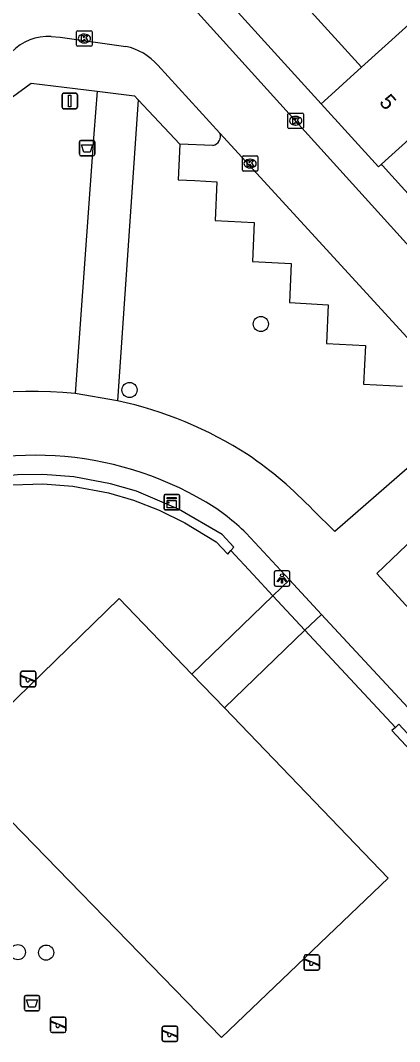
# Model space of a CAD drawing. Extents: x 158352 to 159489, y 383828 to 384597.
# Drawn here: x 158988.7 to 159013.2, y 384122.9 to 384188.9 of the extents above; entities that cross this region are included whole.
import ezdxf

# ---------------------------------------------------------------- set-up
doc = ezdxf.new("R2010")
doc.units = 0
for name, color, linetype in [('IMGEO_Afvalbak', 7, 'Continuous'), ('IMGEO_Boom', 7, 'Continuous'), ('IMGEO_Groenvoorziening', 7, 'Continuous'), ('IMGEO_Haag', 7, 'Continuous'), ('IMGEO_Hek', 7, 'Continuous'), ('IMGEO_Kast', 7, 'Continuous'), ('IMGEO_Kolk', 7, 'Continuous'), ('IMGEO_Lichtpunt', 7, 'Continuous'), ('IMGEO_Pand', 7, 'Continuous'), ('IMGEO_Pand_nummerreeks', 7, 'Continuous'), ('IMGEO_Parkeervlak_open', 7, 'Continuous'), ('IMGEO_Rijbaan_lokaal_open', 7, 'Continuous'), ('IMGEO_Speelvoorziening', 7, 'Continuous'), ('IMGEO_Verkeersbordpaal', 7, 'Continuous'), ('IMGEO_Voetpad_gesloten', 7, 'Continuous'), ('IMGEO_Voetpad_halfverhard', 7, 'Continuous'), ('IMGEO_Voetpad_open', 7, 'Continuous')]:
    doc.layers.add(name, color=color, linetype=linetype)

msp = doc.modelspace()

# ---------------------------------------------------------------- linework, layer by layer
at = {"layer": 'IMGEO_Afvalbak'}
for p, q in [((158992.544, 384180.206), (158992.544, 384181.006)), ((158992.544, 384181.006), (158992.544, 384180.206)), ((158992.644, 384181.106), (158993.434, 384181.106)), ((158993.434, 384181.106), (158992.644, 384181.106)), ((158993.534, 384181.006), (158993.534, 384180.206)), ((158993.534, 384180.206), (158993.534, 384181.006)), ((158993.434, 384180.106), (158992.644, 384180.106)), ((158992.644, 384180.106), (158993.434, 384180.106)), ((158988.985, 384124.972), (158988.985, 384125.772)), ((158988.985, 384125.772), (158988.985, 384124.972)), ((158989.085, 384125.872), (158989.875, 384125.872)), ((158989.875, 384125.872), (158989.085, 384125.872)), ((158989.975, 384125.772), (158989.975, 384124.972)), ((158989.975, 384124.972), (158989.975, 384125.772)), ((158989.875, 384124.872), (158989.085, 384124.872)), ((158989.085, 384124.872), (158989.875, 384124.872))]:
    msp.add_line(p, q, dxfattribs=at)
for points in [[(158992.687, 384180.82), (158993.391, 384180.82), (158993.242, 384180.35), (158992.836, 384180.35), (158992.687, 384180.82)], [(158989.128, 384125.586), (158989.832, 384125.586), (158989.683, 384125.116), (158989.277, 384125.116), (158989.128, 384125.586)]]:
    msp.add_lwpolyline(points, dxfattribs=at)
for centre, start, end in [((158992.644, 384181.006), 90, 180), ((158992.644, 384181.006), 90, 180), ((158993.434, 384181.006), 0, 90), ((158993.434, 384181.006), 360, 90), ((158992.644, 384180.206), 180, 270), ((158992.644, 384180.206), 180, 270), ((158993.434, 384180.206), 270, 0), ((158993.434, 384180.206), 270, 0), ((158989.085, 384125.772), 90, 180), ((158989.085, 384125.772), 90, 180), ((158989.875, 384125.772), 0, 90), ((158989.875, 384125.772), 360, 90), ((158989.085, 384124.972), 180, 270), ((158989.085, 384124.972), 180, 270), ((158989.875, 384124.972), 270, 0), ((158989.875, 384124.972), 270, 0)]:
    msp.add_arc(centre, 0.1, start, end, dxfattribs=at)
at = {"layer": 'IMGEO_Boom'}
for centre in [(159004.275, 384169.244), (158995.785, 384164.981), (158988.568, 384128.658), (158990.392, 384128.632)]:
    msp.add_circle(centre, 0.489, dxfattribs=at)
at = {"layer": 'IMGEO_Groenvoorziening'}
for points in [[(159002.332, 384154.605), (159003.772, 384153.059), (159005.049, 384151.687)], [(159001.916, 384144.444), (159012.515, 384133.449), (159001.731, 384123.15), (158984.318, 384141.018), (158995.11, 384151.505), (158999.809, 384146.63)]]:
    msp.add_lwpolyline(points, dxfattribs=at)
at = {"layer": 'IMGEO_Haag'}
for points in [[(159002.332, 384154.605), (159002.532, 384154.83), (159001.772, 384155.645), (158998.949, 384157.292), (158996.238, 384158.434), (158994.559, 384158.923), (158992.189, 384159.361), (158990.191, 384159.519), (158988.537, 384159.494), (158986.448, 384159.282), (158984.699, 384158.935), (158983.113, 384158.485), (158981.477, 384157.87), (158979.332, 384156.851), (158977.224, 384155.691), (158974.883, 384154.22), (158973.948, 384153.555), (158971.659, 384151.79), (158971.895, 384151.595)], [(158971.895, 384151.595), (158972.13, 384151.4), (158974.29, 384153.062), (158975.217, 384153.721), (158977.527, 384155.173), (158979.605, 384156.316), (158981.713, 384157.318), (158984.005, 384158.133), (158985.651, 384158.534), (158987.576, 384158.822), (158990.173, 384158.919), (158992.115, 384158.765), (158994.416, 384158.34), (158996.043, 384157.866), (158997.694, 384157.222), (158999.36, 384156.394), (159001.39, 384155.176), (159002.132, 384154.379), (159002.332, 384154.605)], [(159013.192, 384143.387), (159012.971, 384143.183), (159012.752, 384142.979), (159016.029, 384139.446), (159016.255, 384139.658), (159016.469, 384139.854), (159013.192, 384143.387)]]:
    msp.add_lwpolyline(points, dxfattribs=at)
at = {"layer": 'IMGEO_Hek'}
for points in [[(159002.332, 384154.605), (159003.772, 384153.059)], [(159003.772, 384153.059), (159005.049, 384151.687)], [(159005.049, 384151.687), (159007.128, 384149.455)], [(159007.128, 384149.455), (159012.971, 384143.183)]]:
    msp.add_lwpolyline(points, dxfattribs=at)
at = {"layer": 'IMGEO_Kast'}
for p, q in [((158998.014, 384157.31), (158998.014, 384158.151)), ((158998.014, 384158.151), (158998.014, 384157.31)), ((158998.089, 384158.235), (158998.93, 384158.235)), ((158998.93, 384158.235), (158998.089, 384158.235)), ((158999.014, 384158.16), (158999.014, 384157.319)), ((158999.014, 384157.319), (158999.014, 384158.16)), ((158998.939, 384157.235), (158998.098, 384157.235)), ((158998.098, 384157.235), (158998.939, 384157.235))]:
    msp.add_line(p, q, dxfattribs=at)
for points in [[(158998.209, 384158.025), (158998.809, 384158.025), (158998.809, 384157.94), (158998.209, 384157.94), (158998.209, 384158.025)], [(158998.209, 384157.85), (158998.809, 384157.85), (158998.809, 384157.361), (158998.209, 384157.361), (158998.209, 384157.85)]]:
    msp.add_lwpolyline(points, dxfattribs=at)
msp.add_circle((158998.293, 384157.699), 0.0377, dxfattribs=at)
for centre, start, end in [((158998.092, 384158.157), 92.4484, 184.28452), ((158998.092, 384158.157), 92.4484, 184.28452), ((158998.936, 384158.157), 2.4484, 94.28452), ((158998.936, 384158.157), 2.4484, 94.28452), ((158998.092, 384157.313), 182.4484, 274.28452), ((158998.092, 384157.313), 182.4484, 274.28452), ((158998.936, 384157.313), 272.4484, 4.28452), ((158998.936, 384157.313), 272.4484, 4.28452)]:
    msp.add_arc(centre, 0.0779, start, end, dxfattribs=at)
at = {"layer": 'IMGEO_Kolk'}
for p, q in [((158992.363, 384187.262), (158992.363, 384188.114)), ((158992.438, 384188.188), (158993.29, 384188.188)), ((158993.364, 384188.114), (158993.364, 384187.262)), ((158992.851, 384187.968), (158992.876, 384187.968)), ((158993.29, 384187.188), (158992.438, 384187.188)), ((158992.874, 384187.408), (158992.849, 384187.408)), ((159006.102, 384182.874), (159006.954, 384182.874)), ((159006.027, 384181.948), (159006.027, 384182.8)), ((159006.515, 384182.654), (159006.54, 384182.654)), ((159007.028, 384182.8), (159007.028, 384181.948)), ((159006.954, 384181.874), (159006.102, 384181.874)), ((159006.538, 384182.094), (159006.513, 384182.094)), ((159003.079, 384179.183), (159003.079, 384180.035)), ((159003.154, 384180.109), (159004.006, 384180.109)), ((159003.567, 384179.889), (159003.592, 384179.889)), ((159004.08, 384180.035), (159004.08, 384179.183)), ((159004.006, 384179.109), (159003.154, 384179.109)), ((159003.59, 384179.329), (159003.565, 384179.329))]:
    msp.add_line(p, q, dxfattribs=at)
for points in [[(158992.363, 384187.262), (158992.363, 384188.114)], [(158992.438, 384188.188), (158993.29, 384188.188)], [(158993.364, 384188.114), (158993.364, 384187.262)], [(158992.684, 384187.888), (158992.807, 384187.888), (158992.807, 384187.737), (158992.937, 384187.888), (158993.101, 384187.888), (158992.955, 384187.737), (158993.108, 384187.488), (158992.956, 384187.488), (158992.871, 384187.652), (158992.807, 384187.585), (158992.807, 384187.488), (158992.684, 384187.488), (158992.684, 384187.888)], [(158993.29, 384187.188), (158992.438, 384187.188)], [(159006.102, 384182.874), (159006.954, 384182.874)], [(159006.027, 384181.948), (159006.027, 384182.8)], [(159006.348, 384182.574), (159006.471, 384182.574), (159006.471, 384182.423), (159006.601, 384182.574), (159006.765, 384182.574), (159006.619, 384182.423), (159006.772, 384182.174), (159006.62, 384182.174), (159006.535, 384182.338), (159006.471, 384182.271), (159006.471, 384182.174), (159006.348, 384182.174), (159006.348, 384182.574)], [(159007.028, 384182.8), (159007.028, 384181.948)], [(159006.954, 384181.874), (159006.102, 384181.874)], [(159003.079, 384179.183), (159003.079, 384180.035)], [(159003.154, 384180.109), (159004.006, 384180.109)], [(159003.4, 384179.809), (159003.523, 384179.809), (159003.523, 384179.658), (159003.653, 384179.809), (159003.817, 384179.809), (159003.671, 384179.658), (159003.824, 384179.409), (159003.672, 384179.409), (159003.587, 384179.573), (159003.523, 384179.506), (159003.523, 384179.409), (159003.4, 384179.409), (159003.4, 384179.809)], [(159004.08, 384180.035), (159004.08, 384179.183)], [(159004.006, 384179.109), (159003.154, 384179.109)]]:
    msp.add_lwpolyline(points, dxfattribs=at)
for centre, start, end in [((158992.44, 384188.112), 91.55205, 178.44795), ((158992.44, 384188.112), 91.55205, 178.44795), ((158993.288, 384188.112), 1.55205, 88.44795), ((158993.288, 384188.112), 1.55205, 88.44795), ((158992.44, 384187.264), 181.55205, 268.44795), ((158992.44, 384187.264), 181.55205, 268.44795), ((158993.288, 384187.264), 271.55205, 358.44795), ((158993.288, 384187.264), 271.55205, 358.44795), ((159006.104, 384182.798), 91.55205, 178.44795), ((159006.104, 384182.798), 91.55205, 178.44795), ((159006.952, 384182.798), 1.55205, 88.44795), ((159006.952, 384182.798), 1.55205, 88.44795), ((159006.104, 384181.95), 181.55205, 268.44795), ((159006.104, 384181.95), 181.55205, 268.44795), ((159006.952, 384181.95), 271.55205, 358.44795), ((159006.952, 384181.95), 271.55205, 358.44795), ((159003.156, 384180.033), 91.55205, 178.44795), ((159003.156, 384180.033), 91.55205, 178.44795), ((159004.004, 384180.033), 1.55205, 88.44795), ((159004.004, 384180.033), 1.55205, 88.44795), ((159003.156, 384179.185), 181.55205, 268.44795), ((159003.156, 384179.185), 181.55205, 268.44795), ((159004.004, 384179.185), 271.55205, 358.44795), ((159004.004, 384179.185), 271.55205, 358.44795)]:
    msp.add_arc(centre, 0.0765, start, end, dxfattribs=at)
for centre, major_axis, ratio, start_param, end_param in [((158992.85, 384187.688), (-0.387, 0.002), 0.722429, 4.712389, 7.853982), ((158992.875, 384187.688), (-0.39, 0.002), 0.717154, 1.570796, 4.712389), ((159006.514, 384182.374), (-0.387, 0.002), 0.722429, 4.712389, 7.853982), ((159006.539, 384182.374), (-0.39, 0.002), 0.717154, 1.570796, 4.712389), ((159003.566, 384179.609), (-0.387, 0.002), 0.722429, 4.712389, 7.853982), ((159003.591, 384179.609), (-0.39, 0.002), 0.717154, 1.570796, 4.712389)]:
    msp.add_ellipse(centre, major_axis=major_axis, ratio=ratio, start_param=start_param, end_param=end_param, dxfattribs=at)
at = {"layer": 'IMGEO_Lichtpunt'}
for p, q in [((159005.143, 384153.204), (159005.143, 384152.397)), ((159005.143, 384153.204), (159005.143, 384152.397)), ((159006.045, 384153.299), (159005.237, 384153.299)), ((159006.045, 384153.299), (159005.237, 384153.299)), ((159006.139, 384152.397), (159006.139, 384153.204)), ((159006.139, 384152.397), (159006.139, 384153.204)), ((159005.237, 384152.303), (159006.045, 384152.303)), ((159005.237, 384152.303), (159006.045, 384152.303))]:
    msp.add_line(p, q, dxfattribs=at)
for points in [[(159005.517, 384152.868), (159005.556, 384152.84), (159005.368, 384152.578), (159005.33, 384152.605), (159005.517, 384152.868)], [(159005.619, 384152.82), (159005.666, 384152.82), (159005.666, 384152.498), (159005.619, 384152.498), (159005.619, 384152.82)], [(159005.729, 384152.84), (159005.767, 384152.867), (159005.954, 384152.605), (159005.915, 384152.577), (159005.729, 384152.84)]]:
    msp.add_lwpolyline(points, dxfattribs=at)
msp.add_circle((159005.642, 384153.002), 0.0994, dxfattribs=at)
for centre, start, end in [((159005.237, 384153.204), 90, 180), ((159005.237, 384153.204), 90, 180), ((159006.045, 384153.204), 0, 90), ((159006.045, 384153.204), 0, 90), ((159005.237, 384152.397), 180, 270), ((159005.237, 384152.397), 180, 270), ((159006.045, 384152.397), 270, 0), ((159006.045, 384152.397), 270, 360)]:
    msp.add_arc(centre, 0.0946, start, end, dxfattribs=at)
at = {"layer": 'IMGEO_Pand'}
for points in [[(159019.512, 384193.729), (159019.309, 384193.545), (159010.79, 384185.833)], [(159010.79, 384185.833), (159006.89, 384190.127)], [(159008.184, 384183.474), (159008.36, 384183.633), (159010.79, 384185.833)], [(159017.433, 384184.419), (159012.078, 384179.562)], [(159012.078, 384179.562), (159011.888, 384179.389), (159008.184, 384183.474)], [(159015.7, 384175.567), (159012.747, 384178.825), (159012.146, 384179.487), (159012.078, 384179.562)]]:
    msp.add_lwpolyline(points, dxfattribs=at)
at = {"layer": 'IMGEO_Parkeervlak_open'}
msp.add_lwpolyline([(158999.046, 384180.866), (158998.928, 384178.561), (159000, 384178.504), (159001.435, 384178.428), (159001.319, 384175.939), (159003.846, 384175.793), (159003.726, 384173.282), (159006.241, 384173.144), (159006.122, 384170.628), (159008.634, 384170.487), (159008.519, 384167.987), (159011.037, 384167.865), (159010.912, 384165.35), (159013.442, 384165.228)], dxfattribs=at)
at = {"layer": 'IMGEO_Rijbaan_lokaal_open'}
for points in [[(159021.065, 384166.299), (159006.524, 384182.375), (159000, 384189.555), (158993.927, 384196.269)], [(158990.721, 384187.808), (158991.309, 384187.767), (158995.552, 384187.179)], [(158997.61, 384185.957), (159001.623, 384181.582)], [(159017.288, 384164.501), (159001.623, 384181.582)]]:
    msp.add_lwpolyline(points, dxfattribs=at)
for centre, radius, start, end in [((158990.49, 384184.657), 3.16, 85.80505, 136.89193), ((158994.757, 384183.496), 3.768, 40.77894, 77.81904)]:
    msp.add_arc(centre, radius, start, end, dxfattribs=at)
at = {"layer": 'IMGEO_Speelvoorziening'}
for p, q in [((158988.743, 384145.909), (158988.743, 384146.709)), ((158988.743, 384146.709), (158988.743, 384145.909)), ((158988.843, 384146.809), (158989.633, 384146.809)), ((158989.633, 384146.809), (158988.843, 384146.809)), ((158989.733, 384146.709), (158989.733, 384145.909)), ((158989.733, 384145.909), (158989.733, 384146.709)), ((158989.126, 384146.337), (158988.787, 384146.474)), ((158988.812, 384146.534), (158989.688, 384146.181)), ((158989.664, 384146.121), (158989.324, 384146.258)), ((158989.633, 384145.809), (158988.843, 384145.809)), ((158988.843, 384145.809), (158989.633, 384145.809)), ((159007.071, 384127.592), (159007.071, 384128.392)), ((159007.071, 384128.392), (159007.071, 384127.592)), ((159007.454, 384128.02), (159007.115, 384128.157)), ((159007.14, 384128.217), (159008.016, 384127.864)), ((159007.171, 384128.492), (159007.961, 384128.492)), ((159007.961, 384128.492), (159007.171, 384128.492)), ((159008.061, 384128.392), (159008.061, 384127.592)), ((159008.061, 384127.592), (159008.061, 384128.392)), ((159007.961, 384127.492), (159007.171, 384127.492)), ((159007.171, 384127.492), (159007.961, 384127.492)), ((159007.992, 384127.804), (159007.652, 384127.941)), ((158990.679, 384123.572), (158990.679, 384124.372)), ((158990.679, 384124.372), (158990.679, 384123.572)), ((158991.062, 384124), (158990.723, 384124.137)), ((158990.748, 384124.197), (158991.624, 384123.844)), ((158990.779, 384124.472), (158991.569, 384124.472)), ((158991.569, 384124.472), (158990.779, 384124.472)), ((158991.669, 384124.372), (158991.669, 384123.572)), ((158991.669, 384123.572), (158991.669, 384124.372)), ((158991.569, 384123.472), (158990.779, 384123.472)), ((158990.779, 384123.472), (158991.569, 384123.472)), ((158991.6, 384123.784), (158991.26, 384123.921)), ((158997.901, 384122.985), (158997.901, 384123.785)), ((158997.901, 384123.785), (158997.901, 384122.985)), ((158998.284, 384123.413), (158997.945, 384123.55)), ((158997.97, 384123.61), (158998.846, 384123.257)), ((158998.001, 384123.885), (158998.791, 384123.885)), ((158998.791, 384123.885), (158998.001, 384123.885)), ((158998.891, 384123.785), (158998.891, 384122.985)), ((158998.891, 384122.985), (158998.891, 384123.785)), ((158998.791, 384122.885), (158998.001, 384122.885)), ((158998.001, 384122.885), (158998.791, 384122.885)), ((158998.822, 384123.197), (158998.482, 384123.334))]:
    msp.add_line(p, q, dxfattribs=at)
for centre, radius, start, end in [((158988.843, 384146.709), 0.1, 90, 180), ((158988.843, 384146.709), 0.1, 90, 180), ((158989.633, 384146.709), 0.1, 0, 90), ((158989.633, 384146.709), 0.1, 360, 90), ((158988.843, 384145.909), 0.1, 180, 270), ((158988.843, 384145.909), 0.1, 180, 270), ((158988.8, 384146.504), 0.0327, 68.07798, 248.07798), ((158989.205, 384146.247), 0.12, 130.99278, 5.16318), ((158989.633, 384145.909), 0.1, 270, 0), ((158989.633, 384145.909), 0.1, 270, 0), ((158989.676, 384146.151), 0.0327, 248.07798, 68.07798), ((159007.171, 384128.392), 0.1, 90, 180), ((159007.171, 384128.392), 0.1, 90, 180), ((159007.128, 384128.187), 0.0327, 68.07798, 248.07798), ((159007.961, 384128.392), 0.1, 0, 90), ((159007.961, 384128.392), 0.1, 360, 90), ((159007.171, 384127.592), 0.1, 180, 270), ((159007.171, 384127.592), 0.1, 180, 270), ((159007.533, 384127.93), 0.12, 130.99278, 5.16318), ((159007.961, 384127.592), 0.1, 270, 0), ((159007.961, 384127.592), 0.1, 270, 0), ((159008.004, 384127.834), 0.0327, 248.07798, 68.07798), ((158990.779, 384124.372), 0.1, 90, 180), ((158990.779, 384124.372), 0.1, 90, 180), ((158990.736, 384124.167), 0.0327, 68.07798, 248.07798), ((158991.569, 384124.372), 0.1, 0, 90), ((158991.569, 384124.372), 0.1, 360, 90), ((158990.779, 384123.572), 0.1, 180, 270), ((158990.779, 384123.572), 0.1, 180, 270), ((158991.141, 384123.91), 0.12, 130.99278, 5.16318), ((158991.569, 384123.572), 0.1, 270, 0), ((158991.569, 384123.572), 0.1, 270, 0), ((158991.612, 384123.814), 0.0327, 248.07798, 68.07798), ((158998.001, 384123.785), 0.1, 90, 180), ((158998.001, 384123.785), 0.1, 90, 180), ((158997.958, 384123.58), 0.0327, 68.07798, 248.07798), ((158998.791, 384123.785), 0.1, 0, 90), ((158998.791, 384123.785), 0.1, 360, 90), ((158998.001, 384122.985), 0.1, 180, 270), ((158998.001, 384122.985), 0.1, 180, 270), ((158998.363, 384123.323), 0.12, 130.99278, 5.16318), ((158998.791, 384122.985), 0.1, 270, 0), ((158998.791, 384122.985), 0.1, 270, 0), ((158998.834, 384123.227), 0.0327, 248.07798, 68.07798)]:
    msp.add_arc(centre, radius, start, end, dxfattribs=at)
at = {"layer": 'IMGEO_Verkeersbordpaal'}
for p, q in [((158991.522, 384184.149), (158992.312, 384184.149)), ((158992.312, 384184.149), (158991.522, 384184.149)), ((158991.422, 384183.249), (158991.422, 384184.049)), ((158991.422, 384184.049), (158991.422, 384183.249)), ((158992.412, 384184.049), (158992.412, 384183.249)), ((158992.412, 384183.249), (158992.412, 384184.049)), ((158992.312, 384183.149), (158991.522, 384183.149)), ((158991.522, 384183.149), (158992.312, 384183.149))]:
    msp.add_line(p, q, dxfattribs=at)
msp.add_lwpolyline([(158991.842, 384184.024), (158991.992, 384184.024), (158991.992, 384183.274), (158991.842, 384183.274), (158991.842, 384184.024)], dxfattribs=at)
for centre, start, end in [((158991.522, 384184.049), 90, 180), ((158991.522, 384184.049), 90, 180), ((158992.312, 384184.049), 0, 90), ((158992.312, 384184.049), 360, 90), ((158991.522, 384183.249), 180, 270), ((158991.522, 384183.249), 180, 270), ((158992.312, 384183.249), 270, 0), ((158992.312, 384183.249), 270, 0)]:
    msp.add_arc(centre, 0.1, start, end, dxfattribs=at)
at = {"layer": 'IMGEO_Voetpad_gesloten'}
for points in [[(158994.998, 384164.289), (158992.273, 384164.757)], [(159013.727, 384159.906), (159009.06, 384155.841), (159007.651, 384157.221)], [(159016.111, 384157.258), (159011.775, 384153.125), (159044.617, 384117.262)], [(159003.323, 384155.737), (159006.121, 384152.722)], [(159006.121, 384152.722), (159008.198, 384150.484)], [(159008.198, 384150.484), (159018.539, 384139.342)]]:
    msp.add_lwpolyline(points, dxfattribs=at)
for centre, radius, start, end in [((158989.632, 384138.619), 26.271, 84.23104, 112.12259), ((158989.531, 384139.132), 25.744, 57.25451, 77.73877), ((158989.649, 384138.989), 21.777, 59.39769, 113.65049), ((158988.94, 384139.448), 25.806, 43.52699, 55.77169), ((158993.652, 384145.874), 13.813, 45.56443, 59.15302)]:
    msp.add_arc(centre, radius, start, end, dxfattribs=at)
at = {"layer": 'IMGEO_Voetpad_halfverhard'}
for points in [[(158993.685, 384184.282), (158993.486, 384181.528), (158992.273, 384164.757)], [(158996.348, 384183.722), (158994.998, 384164.289)]]:
    msp.add_lwpolyline(points, dxfattribs=at)
at = {"layer": 'IMGEO_Voetpad_open'}
for points in [[(159008.184, 384183.474), (159000, 384192.464), (158994.231, 384199.124), (158992.67, 384201.347)], [(158986.658, 384182.799), (158989.43, 384184.811), (158993.685, 384184.282)], [(158993.685, 384184.282), (158996.103, 384183.981), (158996.348, 384183.722)], [(158999.046, 384180.866), (158996.348, 384183.722)], [(159001.177, 384180.779), (158999.046, 384180.866)], [(159005.049, 384151.687), (159006.121, 384152.722)], [(158999.809, 384146.63), (159005.049, 384151.687)], [(159005.049, 384151.687), (159007.128, 384149.455)], [(159008.198, 384150.484), (159007.128, 384149.455)], [(159007.128, 384149.455), (159001.916, 384144.444)], [(158999.809, 384146.63), (159001.916, 384144.444)]]:
    msp.add_lwpolyline(points, dxfattribs=at)
msp.add_arc((159001.062, 384181.368), 0.6, 281.02485, 20.87806, dxfattribs=at)

# ---------------------------------------------------------------- texts
at = {"layer": 'IMGEO_Pand_nummerreeks'}
msp.add_text('5', height=1, rotation=312.1924, dxfattribs=at).set_placement((159011.878, 384183.535))

doc.saveas('drawing.dxf')
